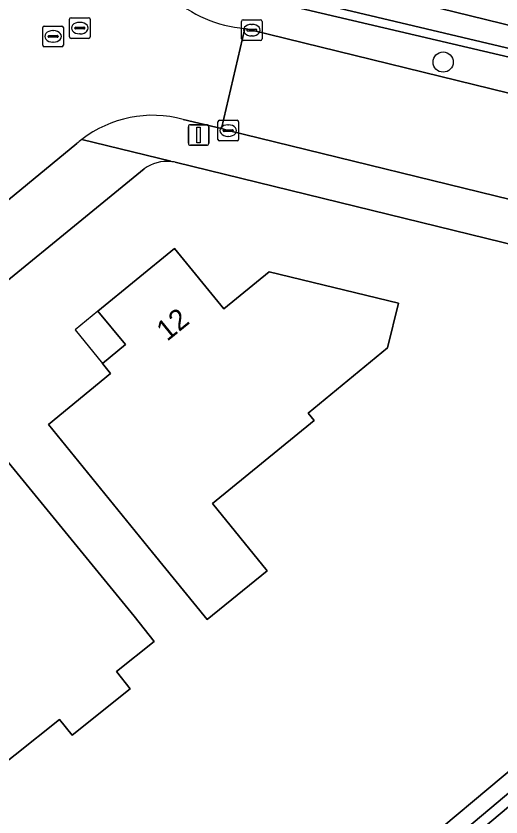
# Model space of a CAD drawing. Extents: x 163266 to 164362, y 381528 to 382286.
# Drawn here: x 164093.32 to 164116.85, y 382012.23 to 382051.06 of the extents above; entities that cross this region are included whole.
import ezdxf

# ---------------------------------------------------------------- set-up
doc = ezdxf.new("R2010")
doc.units = 0
for name, color, linetype in [('IMGEO_Boom', 7, 'Continuous'), ('IMGEO_Erf', 7, 'Continuous'), ('IMGEO_Groenvoorziening', 7, 'Continuous'), ('IMGEO_Haag', 7, 'Continuous'), ('IMGEO_Kolk', 7, 'Continuous'), ('IMGEO_Lichtmast', 7, 'Continuous'), ('IMGEO_Oever', 7, 'Continuous'), ('IMGEO_Pand', 7, 'Continuous'), ('IMGEO_Pand_nummerreeks', 7, 'Continuous'), ('IMGEO_Pand_overbouw', 7, 'Continuous'), ('IMGEO_Rijbaan_lokaal_open', 7, 'Continuous'), ('IMGEO_Rioolput', 7, 'Continuous'), ('IMGEO_Voetpad_open', 7, 'Continuous'), ('IMGEO_Waterloop', 7, 'Continuous')]:
    doc.layers.add(name, color=color, linetype=linetype)

msp = doc.modelspace()

# ---------------------------------------------------------------- linework, layer by layer
at = {"layer": 'IMGEO_Boom'}
msp.add_circle((164114.043, 382048.828), 0.489, dxfattribs=at)
at = {"layer": 'IMGEO_Erf'}
for points in [[(164099.547, 382043.655), (164089.481, 382035.445), (164071.56, 382020.781), (164049.348, 382002.627), (164046.147, 382000), (164037.766, 381993.123), (164030.326, 381987.006)], [(164130.268, 382025.343), (164131.369, 382026.577), (164131.998, 382027.499), (164132.527, 382028.483), (164132.95, 382029.516), (164133.264, 382030.587), (164133.463, 382031.686), (164134.417, 382035.584), (164134.456, 382035.801), (164101.04, 382043.975)], [(164030.413, 381983.927), (164030.745, 381984.278), (164054.188, 381963.837), (164054.381, 381963.691), (164054.567, 381963.584), (164054.78, 381963.491), (164054.989, 381963.422), (164055.208, 381963.382), (164055.46, 381963.362), (164055.682, 381963.379), (164055.917, 381963.415), (164056.18, 381963.495), (164056.365, 381963.578), (164056.617, 381963.734), (164056.906, 381963.962), (164060.368, 381966.869), (164060.745, 381967.189), (164099.973, 382000), (164130.268, 382025.343)]]:
    msp.add_lwpolyline(points, dxfattribs=at)
for points in [[(164099.938, 382025.056), (164094.893, 382031.252), (164097.912, 382033.73), (164097.515, 382034.218), (164098.627, 382035.131), (164097.3, 382036.76), (164101.013, 382039.783), (164103.4, 382036.864), (164105.604, 382038.664), (164111.871, 382037.135), (164111.345, 382034.979), (164107.504, 382031.81), (164107.794, 382031.453), (164102.847, 382027.425), (164105.5, 382024.166), (164102.591, 382021.797)], [(164095.432, 382016.963), (164091.123, 382013.524), (164088.596, 382016.69), (164089.611, 382017.499), (164089.093, 382018.148), (164086.591, 382021.283), (164086.182, 382020.945), (164084.603, 382022.858), (164085.065, 382023.239), (164084.664, 382023.725), (164085.767, 382024.634), (164084.456, 382026.223), (164088.132, 382029.255), (164089.532, 382027.548), (164092.483, 382029.968), (164099.047, 382021.965), (164100.024, 382020.741), (164098.195, 382019.282), (164098.864, 382018.444), (164096.046, 382016.194)]]:
    msp.add_lwpolyline(points, close=True, dxfattribs=at)
for centre, radius, start, end in [((164100.661, 382042.097), 1.916, 84.5905, 125.575), ((164100.648, 382041.989), 2.025, 78.835, 84.4999)]:
    msp.add_arc(centre, radius, start, end, dxfattribs=at)
at = {"layer": 'IMGEO_Groenvoorziening'}
for points in [[(164104.425, 382050.455), (164104.762, 382050.374), (164118.886, 382046.909), (164133.91, 382043.236), (164135.699, 382042.803), (164136.031, 382044.673), (164105.091, 382051.926), (164104.316, 382052.251)], [(164134.023, 382030.907), (164135.066, 382035.652), (164134.456, 382035.801), (164134.417, 382035.584), (164133.463, 382031.686), (164133.264, 382030.587), (164132.95, 382029.516), (164132.527, 382028.483), (164131.998, 382027.499), (164131.369, 382026.577), (164130.268, 382025.343), (164099.973, 382000), (164060.745, 381967.189), (164060.368, 381966.869), (164056.906, 381963.962)], [(164030.745, 381984.278), (164030.413, 381983.927), (164034.627, 381980.081), (164037.134, 381977.811), (164042.219, 381973.377), (164052.905, 381964.516), (164054.231, 381963.311), (164055.034, 381962.669), (164055.488, 381962.572), (164056.046, 381962.669), (164057.17, 381963.247), (164058.6, 381964.339), (164061.505, 381966.57), (164101.29, 382000), (164130.928, 382024.904)]]:
    msp.add_lwpolyline(points, dxfattribs=at)
msp.add_arc((164104.92, 382056.509), 6.074, 227.6067, 265.3217, dxfattribs=at)
at = {"layer": 'IMGEO_Haag'}
for points in [[(164134.023, 382030.907), (164135.066, 382035.652), (164134.456, 382035.801), (164134.417, 382035.584), (164133.463, 382031.686), (164133.264, 382030.587), (164132.95, 382029.516), (164132.527, 382028.483), (164131.998, 382027.499), (164131.369, 382026.577), (164130.268, 382025.343), (164099.973, 382000), (164060.745, 381967.189), (164060.368, 381966.869), (164056.906, 381963.962)], [(164058.6, 381964.339), (164061.505, 381966.57), (164101.29, 382000), (164130.928, 382024.904)]]:
    msp.add_lwpolyline(points, dxfattribs=at)
at = {"layer": 'IMGEO_Kolk'}
for p, q in [((164104.261, 382049.95), (164104.261, 382050.802)), ((164104.336, 382050.876), (164105.188, 382050.876)), ((164104.749, 382050.656), (164104.774, 382050.656)), ((164105.262, 382050.802), (164105.262, 382049.95)), ((164104.52, 382050.37), (164104.52, 382050.382)), ((164104.958, 382050.333), (164104.56, 382050.333)), ((164104.563, 382050.419), (164104.961, 382050.419)), ((164105.004, 382050.382), (164105.004, 382050.37)), ((164105.188, 382049.876), (164104.336, 382049.876)), ((164104.772, 382050.096), (164104.747, 382050.096)), ((164103.118, 382045.081), (164103.118, 382045.933)), ((164103.193, 382046.007), (164104.045, 382046.007)), ((164104.119, 382045.933), (164104.119, 382045.081)), ((164103.42, 382045.55), (164103.818, 382045.55)), ((164103.606, 382045.787), (164103.631, 382045.787)), ((164103.377, 382045.501), (164103.377, 382045.513)), ((164103.815, 382045.464), (164103.417, 382045.464)), ((164103.629, 382045.227), (164103.604, 382045.227)), ((164103.861, 382045.513), (164103.861, 382045.501)), ((164104.045, 382045.007), (164103.193, 382045.007))]:
    msp.add_line(p, q, dxfattribs=at)
for points in [[(164104.261, 382049.95), (164104.261, 382050.802)], [(164104.336, 382050.876), (164105.188, 382050.876)], [(164105.262, 382050.802), (164105.262, 382049.95)], [(164105.188, 382049.876), (164104.336, 382049.876)], [(164103.118, 382045.081), (164103.118, 382045.933)], [(164103.193, 382046.007), (164104.045, 382046.007)], [(164104.119, 382045.933), (164104.119, 382045.081)], [(164104.045, 382045.007), (164103.193, 382045.007)]]:
    msp.add_lwpolyline(points, dxfattribs=at)
for centre, radius, start, end in [((164104.338, 382050.8), 0.0765, 91.552, 178.448), ((164104.338, 382050.8), 0.0765, 91.552, 178.448), ((164105.186, 382050.8), 0.0765, 1.552, 88.448), ((164105.186, 382050.8), 0.0765, 1.552, 88.448), ((164104.56, 382050.379), 0.0403, 85.8775, 175.7526), ((164104.557, 382050.369), 0.0366, 178.938, 274.7102), ((164104.961, 382050.376), 0.043, 264.8664, 352.4533), ((164104.965, 382050.381), 0.0386, 1.7309, 96.639), ((164104.338, 382049.952), 0.0765, 181.552, 268.448), ((164104.338, 382049.952), 0.0765, 181.552, 268.448), ((164105.186, 382049.952), 0.0765, 271.552, 358.448), ((164105.186, 382049.952), 0.0765, 271.552, 358.448), ((164103.195, 382045.931), 0.0765, 91.552, 178.448), ((164103.195, 382045.931), 0.0765, 91.552, 178.448), ((164104.043, 382045.931), 0.0765, 1.552, 88.448), ((164104.043, 382045.931), 0.0765, 1.552, 88.448), ((164103.417, 382045.51), 0.0403, 85.8775, 175.7526), ((164103.822, 382045.512), 0.0386, 1.7309, 96.639), ((164103.414, 382045.5), 0.0366, 178.938, 274.7102), ((164103.818, 382045.507), 0.043, 264.8664, 352.4533), ((164103.195, 382045.083), 0.0765, 181.552, 268.448), ((164103.195, 382045.083), 0.0765, 181.552, 268.448), ((164104.043, 382045.083), 0.0765, 271.552, 358.448), ((164104.043, 382045.083), 0.0765, 271.552, 358.448)]:
    msp.add_arc(centre, radius, start, end, dxfattribs=at)
for centre, major_axis, ratio, start_param, end_param in [((164104.748, 382050.376), (-0.387, 0.002), 0.722429, 4.712389, 7.853982), ((164104.773, 382050.376), (-0.39, 0.002), 0.717154, 1.570796, 4.712389), ((164103.605, 382045.507), (-0.387, 0.002), 0.722429, 4.712389, 7.853982), ((164103.63, 382045.507), (-0.39, 0.002), 0.717154, 1.570796, 4.712389)]:
    msp.add_ellipse(centre, major_axis=major_axis, ratio=ratio, start_param=start_param, end_param=end_param, dxfattribs=at)
at = {"layer": 'IMGEO_Lichtmast'}
for p, q in [((164101.683, 382044.892), (164101.683, 382045.692)), ((164101.683, 382045.692), (164101.683, 382044.892)), ((164101.783, 382045.792), (164102.573, 382045.792)), ((164102.573, 382045.792), (164101.783, 382045.792)), ((164102.673, 382045.692), (164102.673, 382044.892)), ((164102.673, 382044.892), (164102.673, 382045.692)), ((164102.573, 382044.792), (164101.783, 382044.792)), ((164101.783, 382044.792), (164102.573, 382044.792))]:
    msp.add_line(p, q, dxfattribs=at)
msp.add_lwpolyline([(164102.103, 382045.667), (164102.253, 382045.667), (164102.253, 382044.917), (164102.103, 382044.917), (164102.103, 382045.667)], dxfattribs=at)
for centre, start, end in [((164101.783, 382045.692), 90, 180), ((164101.783, 382045.692), 90, 180), ((164102.573, 382045.692), 0, 90), ((164102.573, 382045.692), 360, 90), ((164101.783, 382044.892), 180, 270), ((164101.783, 382044.892), 180, 270), ((164102.573, 382044.892), 270, 0), ((164102.573, 382044.892), 270, 0)]:
    msp.add_arc(centre, 0.1, start, end, dxfattribs=at)
at = {"layer": 'IMGEO_Oever'}
for points in [[(164104.918, 382053.636), (164137.784, 382045.599), (164138.031, 382045.542), (164162.248, 382155.227), (164163.84, 382162.212), (164164.52, 382162.063), (164138.844, 382045.712)], [(164104.316, 382052.251), (164105.091, 382051.926), (164136.031, 382044.673), (164137.051, 382044.434)], [(164136.961, 382044.839), (164104.599, 382052.484)], [(164130.928, 382024.904), (164101.29, 382000), (164061.505, 381966.57), (164059.993, 381964.927), (164060.994, 381963.77), (164074.679, 381975.319), (164103.925, 382000)]]:
    msp.add_lwpolyline(points, dxfattribs=at)
msp.add_lwpolyline([(164061.049, 381964.471), (164060.663, 381964.917), (164061.851, 381966.208), (164098.009, 381996.59), (164118.02, 382013.405), (164131.282, 382024.548), (164132.445, 382025.913), (164133.385, 382027.437), (164134.083, 382029.091), (164135.317, 382034.504), (164135.993, 382033.624), (164134.93, 382029.212), (164133.868, 382026.789), (164132.446, 382024.651), (164074.357, 381975.701)], close=True, dxfattribs=at)
at = {"layer": 'IMGEO_Pand'}
for points in [[(164099.938, 382025.056), (164102.591, 382021.797), (164105.5, 382024.166), (164102.847, 382027.425), (164107.794, 382031.453), (164107.504, 382031.81), (164111.345, 382034.979), (164111.871, 382037.135), (164105.604, 382038.664), (164103.4, 382036.864), (164101.013, 382039.783), (164097.3, 382036.76), (164098.627, 382035.131), (164097.515, 382034.218), (164097.912, 382033.73), (164094.893, 382031.252)], [(164084.603, 382022.858), (164086.182, 382020.945), (164086.591, 382021.283), (164089.093, 382018.148), (164089.611, 382017.499), (164088.596, 382016.69), (164091.123, 382013.524), (164095.432, 382016.963), (164096.046, 382016.194), (164098.864, 382018.444), (164098.195, 382019.282), (164100.024, 382020.741), (164099.047, 382021.965), (164092.483, 382029.968), (164089.532, 382027.548), (164088.132, 382029.255), (164084.456, 382026.223), (164085.767, 382024.634), (164084.664, 382023.725), (164085.065, 382023.239)]]:
    msp.add_lwpolyline(points, close=True, dxfattribs=at)
at = {"layer": 'IMGEO_Pand_overbouw'}
msp.add_lwpolyline([(164097.3, 382036.76), (164096.185, 382035.852), (164097.515, 382034.218), (164098.627, 382035.131)], close=True, dxfattribs=at)
at = {"layer": 'IMGEO_Rijbaan_lokaal_open'}
for points in [[(164101.433, 382046.051), (164103.293, 382045.61), (164104.425, 382050.455)], [(164084.698, 382041.871), (164083.502, 382040.922), (164086.687, 382037), (164096.28, 382044.88)]]:
    msp.add_lwpolyline(points, dxfattribs=at)
msp.add_lwpolyline([(164137.05, 382042.476), (164135.699, 382042.803), (164133.91, 382043.236), (164118.886, 382046.909), (164104.762, 382050.374), (164104.425, 382050.455), (164103.293, 382045.61), (164103.619, 382045.508), (164119.615, 382041.598), (164132.723, 382038.387), (164135.877, 382037.627), (164136.04, 382037.582), (164137.215, 382042.44)], close=True, dxfattribs=at)
for centre, radius, start, end in [((164104.92, 382056.509), 6.074, 227.6067, 265.3217), ((164099.955, 382040.633), 5.616, 74.7469, 127.8551), ((164099.668, 382040.965), 5.178, 127.5989, 130.8708)]:
    msp.add_arc(centre, radius, start, end, dxfattribs=at)
at = {"layer": 'IMGEO_Rioolput'}
for p, q in [((164095.917, 382050.049), (164095.917, 382050.901)), ((164095.992, 382050.975), (164096.844, 382050.975)), ((164096.405, 382050.755), (164096.43, 382050.755)), ((164096.918, 382050.901), (164096.918, 382050.049)), ((164094.621, 382049.646), (164094.621, 382050.498)), ((164094.696, 382050.572), (164095.548, 382050.572)), ((164095.109, 382050.352), (164095.134, 382050.352)), ((164095.622, 382050.498), (164095.622, 382049.646)), ((164096.176, 382050.469), (164096.176, 382050.481)), ((164096.614, 382050.432), (164096.216, 382050.432)), ((164096.219, 382050.518), (164096.617, 382050.518)), ((164096.66, 382050.481), (164096.66, 382050.469)), ((164094.88, 382050.066), (164094.88, 382050.078)), ((164095.318, 382050.029), (164094.92, 382050.029)), ((164094.923, 382050.115), (164095.321, 382050.115)), ((164095.364, 382050.078), (164095.364, 382050.066)), ((164096.844, 382049.975), (164095.992, 382049.975)), ((164096.428, 382050.195), (164096.403, 382050.195)), ((164095.548, 382049.572), (164094.696, 382049.572)), ((164095.132, 382049.792), (164095.107, 382049.792))]:
    msp.add_line(p, q, dxfattribs=at)
for points in [[(164095.917, 382050.049), (164095.917, 382050.901)], [(164095.992, 382050.975), (164096.844, 382050.975)], [(164096.918, 382050.901), (164096.918, 382050.049)], [(164094.621, 382049.646), (164094.621, 382050.498)], [(164094.696, 382050.572), (164095.548, 382050.572)], [(164095.622, 382050.498), (164095.622, 382049.646)], [(164096.844, 382049.975), (164095.992, 382049.975)], [(164095.548, 382049.572), (164094.696, 382049.572)]]:
    msp.add_lwpolyline(points, dxfattribs=at)
for centre, radius, start, end in [((164095.994, 382050.899), 0.0765, 91.552, 178.448), ((164095.994, 382050.899), 0.0765, 91.552, 178.448), ((164096.842, 382050.899), 0.0765, 1.552, 88.448), ((164096.842, 382050.899), 0.0765, 1.552, 88.448), ((164094.698, 382050.496), 0.0765, 91.552, 178.448), ((164094.698, 382050.496), 0.0765, 91.552, 178.448), ((164095.546, 382050.496), 0.0765, 1.552, 88.448), ((164095.546, 382050.496), 0.0765, 1.552, 88.448), ((164096.216, 382050.478), 0.0403, 85.8775, 175.7526), ((164096.213, 382050.468), 0.0366, 178.938, 274.7102), ((164096.617, 382050.475), 0.043, 264.8664, 352.4533), ((164096.621, 382050.48), 0.0386, 1.7309, 96.639), ((164094.92, 382050.075), 0.0403, 85.8775, 175.7526), ((164094.917, 382050.065), 0.0366, 178.938, 274.7102), ((164095.321, 382050.072), 0.043, 264.8664, 352.4533), ((164095.325, 382050.077), 0.0386, 1.7309, 96.639), ((164095.994, 382050.051), 0.0765, 181.552, 268.448), ((164095.994, 382050.051), 0.0765, 181.552, 268.448), ((164096.842, 382050.051), 0.0765, 271.552, 358.448), ((164096.842, 382050.051), 0.0765, 271.552, 358.448), ((164094.698, 382049.648), 0.0765, 181.552, 268.448), ((164094.698, 382049.648), 0.0765, 181.552, 268.448), ((164095.546, 382049.648), 0.0765, 271.552, 358.448), ((164095.546, 382049.648), 0.0765, 271.552, 358.448)]:
    msp.add_arc(centre, radius, start, end, dxfattribs=at)
for centre, major_axis, ratio, start_param, end_param in [((164096.404, 382050.475), (-0.387, 0.002), 0.722429, 4.712389, 7.853982), ((164096.429, 382050.475), (-0.39, 0.002), 0.717154, 1.570796, 4.712389), ((164095.108, 382050.072), (-0.387, 0.002), 0.722429, 4.712389, 7.853982), ((164095.133, 382050.072), (-0.39, 0.002), 0.717154, 1.570796, 4.712389)]:
    msp.add_ellipse(centre, major_axis=major_axis, ratio=ratio, start_param=start_param, end_param=end_param, dxfattribs=at)
at = {"layer": 'IMGEO_Voetpad_open'}
for points in [[(164103.619, 382045.508), (164103.293, 382045.61), (164101.433, 382046.051)], [(164136.04, 382037.582), (164135.877, 382037.627), (164132.723, 382038.387), (164119.615, 382041.598), (164103.619, 382045.508)], [(164096.28, 382044.88), (164086.687, 382037), (164087.339, 382036.19), (164084.29, 382033.735), (164083.638, 382034.545), (164075.075, 382027.601), (164075.747, 382026.807), (164072.785, 382024.298), (164072.113, 382025.092), (164071.33, 382024.466), (164063.688, 382018.234), (164064.356, 382017.437), (164061.347, 382014.915), (164060.679, 382015.712), (164057.088, 382012.8)], [(164100.842, 382044.004), (164100.839, 382044.023), (164096.509, 382045.067)], [(164096.509, 382045.067), (164100.839, 382044.023), (164100.842, 382044.004)], [(164071.56, 382020.781), (164089.481, 382035.445), (164099.547, 382043.655)], [(164101.04, 382043.975), (164134.456, 382035.801), (164135.066, 382035.652), (164136.535, 382033.739), (164138.765, 382030.836), (164139.347, 382030.618), (164139.615, 382031.585), (164139.676, 382031.851)]]:
    msp.add_lwpolyline(points, dxfattribs=at)
for centre, radius, start, end in [((164099.955, 382040.633), 5.616, 74.7469, 127.8551), ((164099.668, 382040.965), 5.178, 127.5989, 130.8708), ((164100.661, 382042.097), 1.916, 84.5905, 125.575), ((164100.648, 382041.989), 2.025, 78.835, 84.4999)]:
    msp.add_arc(centre, radius, start, end, dxfattribs=at)
at = {"layer": 'IMGEO_Waterloop'}
for points in [[(164138.844, 382045.712), (164164.52, 382162.063), (164163.84, 382162.212), (164162.248, 382155.227), (164138.031, 382045.542), (164137.784, 382045.599), (164104.918, 382053.636)], [(164104.599, 382052.484), (164136.961, 382044.839)]]:
    msp.add_lwpolyline(points, dxfattribs=at)
msp.add_lwpolyline([(164061.049, 381964.471), (164074.357, 381975.701), (164132.446, 382024.651), (164133.868, 382026.789), (164134.93, 382029.212), (164135.993, 382033.624), (164135.317, 382034.504), (164134.083, 382029.091), (164133.385, 382027.437), (164132.445, 382025.913), (164131.282, 382024.548), (164118.02, 382013.405), (164098.009, 381996.59), (164061.851, 381966.208), (164060.663, 381964.917)], close=True, dxfattribs=at)

# ---------------------------------------------------------------- texts
at = {"layer": 'IMGEO_Pand_nummerreeks'}
msp.add_text('12', height=1, rotation=39.1513, dxfattribs=at).set_placement((164100.654, 382035.262))

doc.saveas('drawing.dxf')
